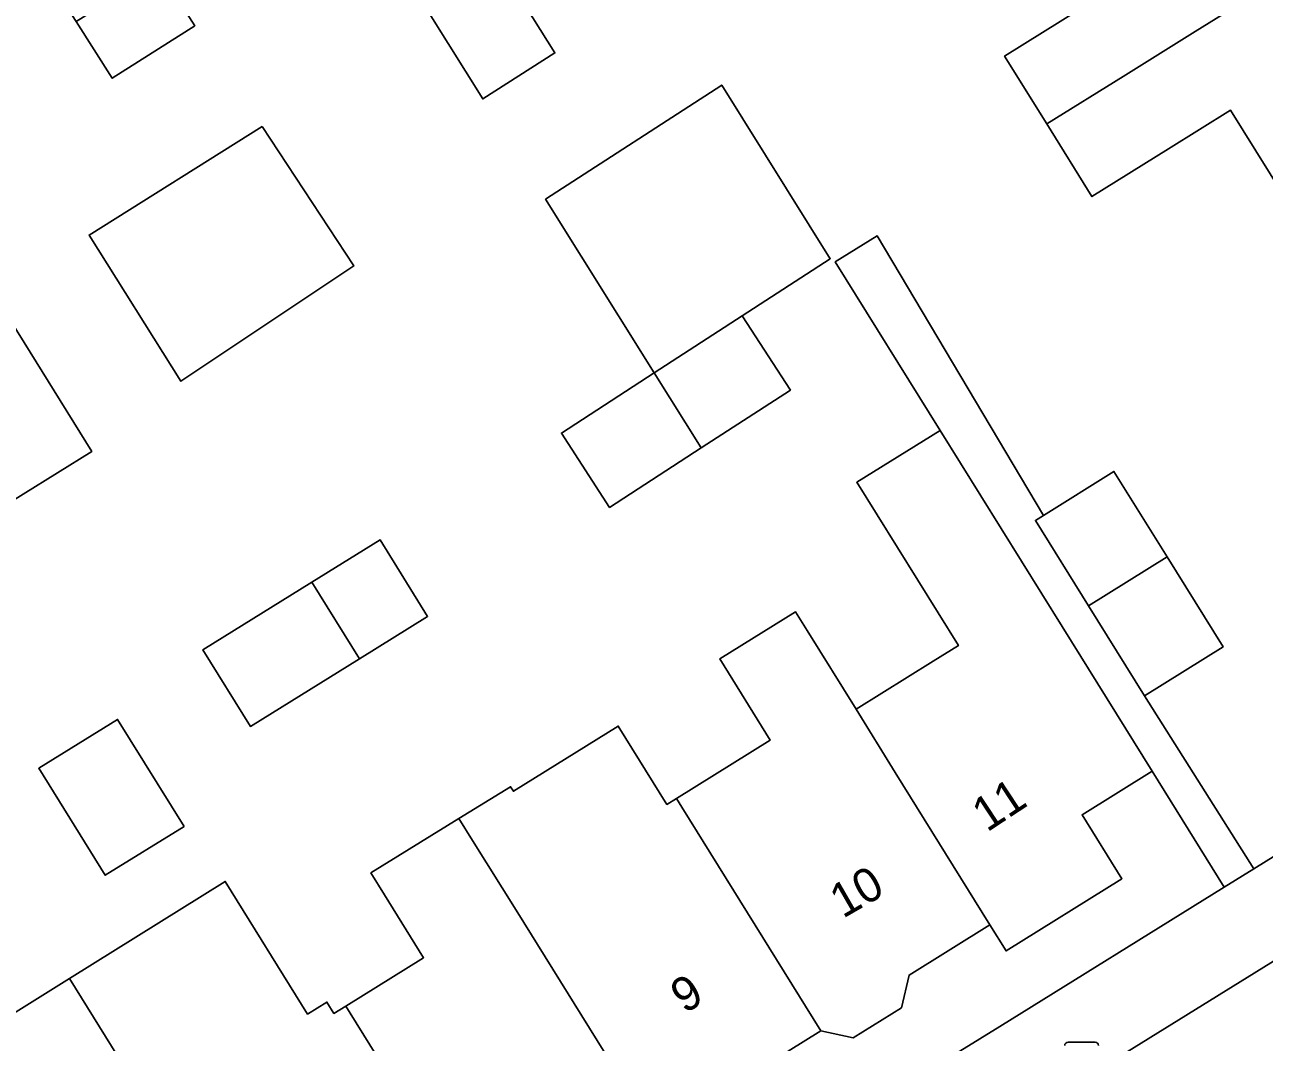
# Model space of a CAD drawing. Extents: x 159279 to 160377, y 384531 to 385888.
# Drawn here: x 159953.19 to 159989.57, y 385288.7 to 385318.57 of the extents above; entities that cross this region are included whole.
import ezdxf

# ---------------------------------------------------------------- set-up
doc = ezdxf.new("R2010")
doc.units = 0
for name, color, linetype in [('IMGEO_Erf', 7, 'Continuous'), ('IMGEO_Lichtmast', 7, 'Continuous'), ('IMGEO_Pand', 7, 'Continuous'), ('IMGEO_Pand_nummerreeks', 7, 'Continuous'), ('IMGEO_Parkeervlak_open', 7, 'Continuous'), ('IMGEO_Voetpad_open', 7, 'Continuous')]:
    doc.layers.add(name, color=color, linetype=linetype)

msp = doc.modelspace()

# ---------------------------------------------------------------- linework, layer by layer
at = {"layer": 'IMGEO_Erf'}
for points in [[(159968.753, 385317.744), (159966.631, 385316.394), (159965.108, 385318.828), (159963.369, 385321.609), (159965.49, 385322.958), (159967.245, 385320.155)], [(159956.133, 385321.752), (159957.134, 385320.181), (159958.178, 385318.541), (159955.757, 385316.999), (159954.697, 385318.663), (159953.712, 385320.21)], [(159976.834, 385311.702), (159974.249, 385310.026), (159975.664, 385307.845), (159973.044, 385306.146), (159970.354, 385304.402), (159968.94, 385306.583), (159971.665, 385308.35), (159968.477, 385313.445), (159973.646, 385316.797)], [(159960.162, 385315.585), (159962.848, 385311.492), (159957.771, 385308.107), (159955.076, 385312.397)], [(159963.618, 385303.452), (159965.015, 385301.202), (159963.017, 385299.962), (159959.814, 385297.975), (159958.417, 385300.225), (159961.618, 385302.211)], [(159957.864, 385295.037), (159955.553, 385293.603), (159953.602, 385296.747), (159955.913, 385298.181)], [(159981.809, 385289.169), (159988.399, 385293.259), (159986.281, 385296.662), (159984.224, 385295.382), (159985.394, 385293.501), (159981.992, 385291.384), (159981.514, 385292.151), (159979.145, 385290.677), (159978.922, 385289.717), (159977.509, 385288.837), (159976.56, 385289.043), (159975.597, 385288.444), (159975.624, 385287.635), (159974.282, 385286.8), (159973.316, 385287.025), (159971.693, 385286.015), (159968.361, 385283.941), (159968.137, 385282.976), (159966.858, 385282.18), (159965.917, 385282.399), (159967.187, 385280.142)]]:
    msp.add_lwpolyline(points, close=True, dxfattribs=at)
for points in [[(159990.486, 385312.999), (159988.583, 385316.057), (159986.763, 385314.924), (159984.516, 385313.525), (159983.186, 385315.662), (159981.949, 385317.648), (159984.182, 385319.038)], [(159944.482, 385318.697), (159947.348, 385314.092), (159947.41, 385313.992), (159949.903, 385315.544), (159952.574, 385311.252), (159950.082, 385309.701), (159950.214, 385309.488), (159952.228, 385310.742), (159955.155, 385306.043), (159953.139, 385304.788), (159949.489, 385302.515), (159945.244, 385299.871), (159942.315, 385304.573), (159941.215, 385306.339), (159941.725, 385306.657), (159939.958, 385309.494), (159937.091, 385314.098), (159934.225, 385318.701)], [(159951.522, 385288.719), (159954.498, 385290.573), (159959.075, 385293.424), (159961.491, 385289.531), (159962.057, 385289.884), (159962.266, 385289.548), (159962.611, 385289.763), (159964.896, 385291.185), (159963.749, 385293.029), (159963.348, 385293.674), (159965.935, 385295.271), (159967.449, 385296.205), (159967.532, 385296.072), (159970.608, 385297.985), (159972.039, 385295.686), (159972.319, 385295.86), (159975.073, 385297.573), (159973.591, 385299.955), (159975.812, 385301.337), (159976.155, 385300.784), (159977.589, 385298.475), (159979.858, 385299.886), (159980.597, 385300.346), (159977.611, 385305.142), (159980.057, 385306.663), (159976.979, 385311.609), (159978.21, 385312.375), (159983.092, 385304.169), (159985.16, 385305.456), (159986.721, 385302.948), (159988.365, 385300.306), (159986.061, 385298.872), (159989.267, 385293.798), (160000, 385300.459)]]:
    msp.add_lwpolyline(points, dxfattribs=at)
at = {"layer": 'IMGEO_Lichtmast'}
for p, q in [((159983.815, 385288.705), (159984.605, 385288.705)), ((159984.605, 385288.705), (159983.815, 385288.705))]:
    msp.add_line(p, q, dxfattribs=at)
for centre, start, end in [((159983.815, 385288.605), 90, 180), ((159983.815, 385288.605), 90, 180), ((159984.605, 385288.605), 0, 90), ((159984.605, 385288.605), 360, 90)]:
    msp.add_arc(centre, 0.1, start, end, dxfattribs=at)
at = {"layer": 'IMGEO_Pand'}
for points in [[(159984.182, 385319.038), (159981.949, 385317.648), (159983.186, 385315.662), (159985.427, 385317.053), (159987.546, 385318.369), (159993.869, 385322.295), (159992.39, 385324.671), (159992.603, 385325.586), (159991.807, 385326.865), (159990.881, 385327.081), (159990.632, 385327.48), (159984.322, 385323.562), (159984.004, 385323.364), (159985.994, 385320.166)], [(159990.486, 385312.999), (159990.77, 385313.176), (159997.101, 385317.108), (159996.993, 385317.282), (159997.204, 385318.19), (159996.385, 385319.506), (159995.472, 385319.719), (159993.869, 385322.295), (159987.546, 385318.369), (159985.427, 385317.053), (159983.186, 385315.662), (159984.516, 385313.525), (159986.763, 385314.924), (159988.583, 385316.057)], [(159957.134, 385320.181), (159954.697, 385318.663), (159955.757, 385316.999), (159958.178, 385318.541)], [(159967.245, 385320.155), (159965.108, 385318.828), (159966.631, 385316.394), (159968.753, 385317.744)], [(159971.665, 385308.35), (159974.249, 385310.026), (159976.834, 385311.702), (159973.646, 385316.797), (159968.477, 385313.445)], [(159960.162, 385315.585), (159955.076, 385312.397), (159957.771, 385308.107), (159962.848, 385311.492)], [(159953.139, 385304.788), (159955.155, 385306.043), (159952.228, 385310.742), (159950.214, 385309.488), (159942.315, 385304.573), (159945.244, 385299.871), (159949.489, 385302.515)], [(159974.249, 385310.026), (159971.665, 385308.35), (159973.044, 385306.146), (159975.664, 385307.845)], [(159971.665, 385308.35), (159968.94, 385306.583), (159970.354, 385304.402), (159973.044, 385306.146)], [(159977.589, 385298.475), (159978.742, 385296.617), (159981.514, 385292.151), (159981.992, 385291.384), (159985.394, 385293.501), (159984.224, 385295.382), (159986.281, 385296.662), (159983.639, 385300.907), (159980.057, 385306.663), (159977.611, 385305.142), (159980.597, 385300.346), (159979.858, 385299.886)], [(159983.092, 385304.169), (159982.856, 385304.022), (159984.417, 385301.514), (159986.721, 385302.948), (159985.16, 385305.456)], [(159961.618, 385302.211), (159963.017, 385299.962), (159965.015, 385301.202), (159963.618, 385303.452)], [(159986.721, 385302.948), (159984.417, 385301.514), (159986.061, 385298.872), (159988.365, 385300.306)], [(159963.017, 385299.962), (159961.618, 385302.211), (159958.417, 385300.225), (159959.814, 385297.975)], [(159977.589, 385298.475), (159976.155, 385300.784), (159975.812, 385301.337), (159973.591, 385299.955), (159975.073, 385297.573), (159972.319, 385295.86), (159972.476, 385295.608), (159976.56, 385289.043), (159977.509, 385288.837), (159978.922, 385289.717), (159979.145, 385290.677), (159981.514, 385292.151), (159978.742, 385296.617)], [(159957.864, 385295.037), (159955.913, 385298.181), (159953.602, 385296.747), (159955.553, 385293.603)], [(159972.319, 385295.86), (159972.039, 385295.686), (159970.608, 385297.985), (159967.532, 385296.072), (159967.449, 385296.205), (159965.935, 385295.271), (159966.336, 385294.626), (159967.609, 385292.58), (159971.693, 385286.015), (159973.316, 385287.025), (159974.282, 385286.8), (159975.624, 385287.635), (159975.597, 385288.444), (159976.56, 385289.043), (159972.476, 385295.608)], [(159965.935, 385295.271), (159963.348, 385293.674), (159963.749, 385293.029), (159964.896, 385291.185), (159962.611, 385289.763), (159962.742, 385289.553), (159966.835, 385282.972), (159965.917, 385282.399), (159966.858, 385282.18), (159968.137, 385282.976), (159968.361, 385283.941), (159971.693, 385286.015), (159967.609, 385292.58), (159966.336, 385294.626)], [(159965.917, 385282.399), (159966.835, 385282.972), (159962.742, 385289.553), (159962.611, 385289.763), (159962.266, 385289.548), (159962.057, 385289.884), (159961.491, 385289.531), (159959.075, 385293.424), (159954.498, 385290.573), (159957.19, 385286.244), (159961.35, 385279.557)], [(159957.19, 385286.244), (159954.498, 385290.573), (159951.522, 385288.719), (159950.951, 385289.634), (159948.234, 385287.943), (159955.657, 385276.014), (159961.35, 385279.557)]]:
    msp.add_lwpolyline(points, close=True, dxfattribs=at)
at = {"layer": 'IMGEO_Parkeervlak_open'}
msp.add_lwpolyline([(160002.184, 385298.727), (160000, 385297.374), (159966.393, 385276.553)], dxfattribs=at)
at = {"layer": 'IMGEO_Voetpad_open'}
msp.add_lwpolyline([(159978.21, 385312.375), (159976.979, 385311.609), (159980.057, 385306.663), (159983.639, 385300.907), (159986.281, 385296.662), (159988.399, 385293.259), (159989.267, 385293.798), (159986.061, 385298.872), (159984.417, 385301.514), (159982.856, 385304.022), (159983.092, 385304.169)], close=True, dxfattribs=at)
for points in [[(160007.093, 385304.861), (160000, 385300.459), (159989.267, 385293.798), (159988.399, 385293.259), (159981.809, 385289.169), (159967.187, 385280.142), (159965.917, 385282.399), (159961.35, 385279.557), (159955.657, 385276.014), (159959.118, 385270.452)], [(159966.393, 385276.553), (160000, 385297.374), (160002.184, 385298.727)]]:
    msp.add_lwpolyline(points, dxfattribs=at)

# ---------------------------------------------------------------- texts
at = {"layer": 'IMGEO_Pand_nummerreeks'}
for s, rotation, p in [('11', 33.4034, (159981.433, 385294.853)), ('10', 29.9256, (159977.202, 385292.323)), ('9', 31.908, (159972.56, 385289.524))]:
    msp.add_text(s, height=1, rotation=rotation, dxfattribs=at).set_placement(p)

doc.saveas('drawing.dxf')
